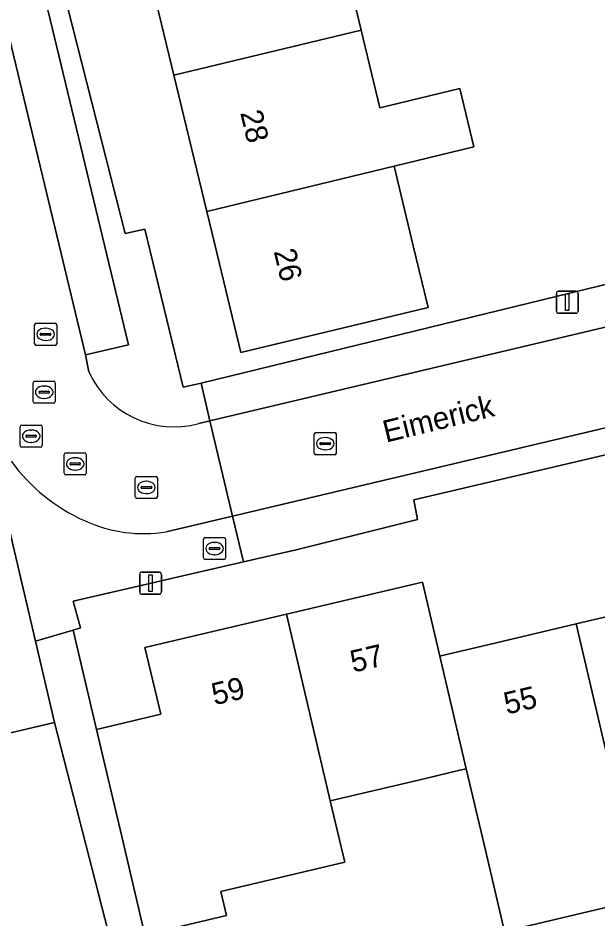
# Model space of a CAD drawing. Extents: x 157793 to 159380, y 380877 to 382313.
# Drawn here: x 158764.74 to 158791.04, y 381219.51 to 381260.34 of the extents above; entities that cross this region are included whole.
import ezdxf

# ---------------------------------------------------------------- set-up
doc = ezdxf.new("R2010")
doc.units = 0
for name, color, linetype in [('IMGEO_Brandkraan', 7, 'Continuous'), ('IMGEO_Erf', 7, 'Continuous'), ('IMGEO_Kolk', 7, 'Continuous'), ('IMGEO_Lichtmast', 7, 'Continuous'), ('IMGEO_Openbare_ruimte_label', 7, 'Continuous'), ('IMGEO_Pand', 7, 'Continuous'), ('IMGEO_Pand_nummerreeks', 7, 'Continuous'), ('IMGEO_Parkeervlak_open', 7, 'Continuous'), ('IMGEO_Rijbaan_lokaal_open', 7, 'Continuous'), ('IMGEO_Rioolput', 7, 'Continuous'), ('IMGEO_Voetpad_open', 7, 'Continuous')]:
    doc.layers.add(name, color=color, linetype=linetype)

msp = doc.modelspace()

# ---------------------------------------------------------------- linework, layer by layer
at = {"layer": 'IMGEO_Brandkraan'}
for p, q in [((158773.152, 381235.843), (158773.152, 381236.695)), ((158773.227, 381236.769), (158774.079, 381236.769)), ((158773.64, 381236.549), (158773.665, 381236.549)), ((158774.153, 381236.695), (158774.153, 381235.843)), ((158773.411, 381236.263), (158773.411, 381236.275)), ((158773.849, 381236.226), (158773.451, 381236.226)), ((158773.454, 381236.312), (158773.852, 381236.312)), ((158773.895, 381236.275), (158773.895, 381236.263)), ((158774.079, 381235.769), (158773.227, 381235.769)), ((158773.663, 381235.989), (158773.638, 381235.989))]:
    msp.add_line(p, q, dxfattribs=at)
for points in [[(158773.152, 381235.843), (158773.152, 381236.695)], [(158773.227, 381236.769), (158774.079, 381236.769)], [(158774.153, 381236.695), (158774.153, 381235.843)], [(158774.079, 381235.769), (158773.227, 381235.769)]]:
    msp.add_lwpolyline(points, dxfattribs=at)
for centre, radius, start, end in [((158773.229, 381236.693), 0.0765, 91.552, 178.448), ((158773.229, 381236.693), 0.0765, 91.552, 178.448), ((158774.077, 381236.693), 0.0765, 1.552, 88.448), ((158774.077, 381236.693), 0.0765, 1.552, 88.448), ((158773.451, 381236.272), 0.0403, 85.8775, 175.7526), ((158773.448, 381236.262), 0.0366, 178.938, 274.7102), ((158773.852, 381236.269), 0.043, 264.8664, 352.4533), ((158773.856, 381236.274), 0.0386, 1.7309, 96.639), ((158773.229, 381235.845), 0.0765, 181.552, 268.448), ((158773.229, 381235.845), 0.0765, 181.552, 268.448), ((158774.077, 381235.845), 0.0765, 271.552, 358.448), ((158774.077, 381235.845), 0.0765, 271.552, 358.448)]:
    msp.add_arc(centre, radius, start, end, dxfattribs=at)
for centre, major_axis, ratio, start_param, end_param in [((158773.639, 381236.269), (-0.387, 0.002), 0.722429, 4.712389, 7.853982), ((158773.664, 381236.269), (-0.39, 0.002), 0.717154, 1.570796, 4.712389)]:
    msp.add_ellipse(centre, major_axis=major_axis, ratio=ratio, start_param=start_param, end_param=end_param, dxfattribs=at)
at = {"layer": 'IMGEO_Erf'}
for points in [[(158765.023, 381268.592), (158769.599, 381250.564), (158770.489, 381250.755), (158772.226, 381243.591), (158773.049, 381243.767), (158794.34, 381248.968)], [(158779.522, 381262.996), (158780.297, 381259.79), (158781.149, 381256.263), (158784.777, 381257.14), (158785.417, 381254.489), (158781.79, 381253.612), (158782.663, 381250), (158783.337, 381247.212), (158774.848, 381245.16), (158773.678, 381250), (158773.301, 381251.562), (158771.808, 381257.739), (158770.338, 381263.821)], [(158795.759, 381241.548), (158782.687, 381238.475), (158782.852, 381237.587), (158777.35, 381236.217), (158774.958, 381235.663), (158767.237, 381233.877), (158767.57, 381232.669), (158767.243, 381232.574), (158768.303, 381228.07), (158771.21, 381228.754), (158770.497, 381231.785), (158776.908, 381233.294), (158783.075, 381234.745), (158783.863, 381231.394), (158784.106, 381231.451), (158786.048, 381231.908), (158790.047, 381232.849), (158796.158, 381234.287)], [(158769.255, 381217.258), (158766.398, 381228.382), (158760.079, 381226.896), (158753.98, 381225.464), (158747.883, 381224.027), (158748.517, 381221.332), (158742.282, 381219.866), (158742.921, 381217.157)], [(158792.984, 381220.36), (158786.802, 381218.905), (158785.874, 381222.848), (158785.067, 381226.278), (158784.781, 381226.211), (158783.164, 381225.831), (158778.899, 381224.827), (158779.554, 381222.04), (158773.942, 381220.72), (158774.199, 381219.626), (158773.881, 381219.551), (158770.495, 381218.754), (158773.163, 381208.793), (158782.323, 381207.876), (158782.587, 381210.516), (158786.915, 381210.082), (158786.65, 381207.443), (158791.18, 381207.047)]]:
    msp.add_lwpolyline(points, dxfattribs=at)
at = {"layer": 'IMGEO_Kolk'}
for p, q in [((158765.501, 381243.863), (158766.353, 381243.863)), ((158765.426, 381242.937), (158765.426, 381243.789)), ((158765.914, 381243.643), (158765.939, 381243.643)), ((158766.427, 381243.789), (158766.427, 381242.937)), ((158765.685, 381243.357), (158765.685, 381243.369)), ((158766.123, 381243.32), (158765.725, 381243.32)), ((158765.728, 381243.406), (158766.126, 381243.406)), ((158765.937, 381243.083), (158765.912, 381243.083)), ((158766.169, 381243.369), (158766.169, 381243.357)), ((158766.353, 381242.863), (158765.501, 381242.863)), ((158778.173, 381240.602), (158778.173, 381241.454)), ((158778.248, 381241.528), (158779.1, 381241.528)), ((158779.174, 381241.454), (158779.174, 381240.602)), ((158778.432, 381241.022), (158778.432, 381241.034)), ((158778.475, 381241.071), (158778.873, 381241.071)), ((158778.661, 381241.308), (158778.686, 381241.308)), ((158778.916, 381241.034), (158778.916, 381241.022)), ((158778.87, 381240.985), (158778.472, 381240.985)), ((158778.684, 381240.748), (158778.659, 381240.748)), ((158779.1, 381240.528), (158778.248, 381240.528))]:
    msp.add_line(p, q, dxfattribs=at)
for points in [[(158765.501, 381243.863), (158766.353, 381243.863)], [(158765.426, 381242.937), (158765.426, 381243.789)], [(158766.427, 381243.789), (158766.427, 381242.937)], [(158766.353, 381242.863), (158765.501, 381242.863)], [(158778.173, 381240.602), (158778.173, 381241.454)], [(158778.248, 381241.528), (158779.1, 381241.528)], [(158779.174, 381241.454), (158779.174, 381240.602)], [(158779.1, 381240.528), (158778.248, 381240.528)]]:
    msp.add_lwpolyline(points, dxfattribs=at)
for centre, radius, start, end in [((158765.503, 381243.787), 0.0765, 91.552, 178.448), ((158765.503, 381243.787), 0.0765, 91.552, 178.448), ((158766.351, 381243.787), 0.0765, 1.552, 88.448), ((158766.351, 381243.787), 0.0765, 1.552, 88.448), ((158765.725, 381243.366), 0.0403, 85.8775, 175.7526), ((158765.722, 381243.356), 0.0366, 178.938, 274.7102), ((158766.126, 381243.363), 0.043, 264.8664, 352.4533), ((158766.13, 381243.368), 0.0386, 1.7309, 96.639), ((158765.503, 381242.939), 0.0765, 181.552, 268.448), ((158765.503, 381242.939), 0.0765, 181.552, 268.448), ((158766.351, 381242.939), 0.0765, 271.552, 358.448), ((158766.351, 381242.939), 0.0765, 271.552, 358.448), ((158778.25, 381241.452), 0.0765, 91.552, 178.448), ((158778.25, 381241.452), 0.0765, 91.552, 178.448), ((158779.098, 381241.452), 0.0765, 1.552, 88.448), ((158779.098, 381241.452), 0.0765, 1.552, 88.448), ((158778.472, 381241.031), 0.0403, 85.8775, 175.7526), ((158778.469, 381241.021), 0.0366, 178.938, 274.7102), ((158778.873, 381241.028), 0.043, 264.8664, 352.4533), ((158778.877, 381241.033), 0.0386, 1.7309, 96.639), ((158778.25, 381240.604), 0.0765, 181.552, 268.448), ((158778.25, 381240.604), 0.0765, 181.552, 268.448), ((158779.098, 381240.604), 0.0765, 271.552, 358.448), ((158779.098, 381240.604), 0.0765, 271.552, 358.448)]:
    msp.add_arc(centre, radius, start, end, dxfattribs=at)
for centre, major_axis, ratio, start_param, end_param in [((158765.913, 381243.363), (-0.387, 0.002), 0.722429, 4.712389, 7.853982), ((158765.938, 381243.363), (-0.39, 0.002), 0.717154, 1.570796, 4.712389), ((158778.66, 381241.028), (-0.387, 0.002), 0.722429, 4.712389, 7.853982), ((158778.685, 381241.028), (-0.39, 0.002), 0.717154, 1.570796, 4.712389)]:
    msp.add_ellipse(centre, major_axis=major_axis, ratio=ratio, start_param=start_param, end_param=end_param, dxfattribs=at)
at = {"layer": 'IMGEO_Lichtmast'}
for p, q in [((158789.151, 381247.045), (158789.151, 381247.845)), ((158789.151, 381247.845), (158789.151, 381247.045)), ((158789.251, 381247.945), (158790.041, 381247.945)), ((158790.041, 381247.945), (158789.251, 381247.945)), ((158790.141, 381247.845), (158790.141, 381247.045)), ((158790.141, 381247.045), (158790.141, 381247.845)), ((158790.041, 381246.945), (158789.251, 381246.945)), ((158789.251, 381246.945), (158790.041, 381246.945)), ((158770.256, 381234.301), (158770.256, 381235.101)), ((158770.256, 381235.101), (158770.256, 381234.301)), ((158770.356, 381235.201), (158771.146, 381235.201)), ((158771.146, 381235.201), (158770.356, 381235.201)), ((158771.246, 381235.101), (158771.246, 381234.301)), ((158771.246, 381234.301), (158771.246, 381235.101)), ((158771.146, 381234.201), (158770.356, 381234.201)), ((158770.356, 381234.201), (158771.146, 381234.201))]:
    msp.add_line(p, q, dxfattribs=at)
for points in [[(158789.571, 381247.82), (158789.721, 381247.82), (158789.721, 381247.07), (158789.571, 381247.07), (158789.571, 381247.82)], [(158770.676, 381235.076), (158770.826, 381235.076), (158770.826, 381234.326), (158770.676, 381234.326), (158770.676, 381235.076)]]:
    msp.add_lwpolyline(points, dxfattribs=at)
for centre, start, end in [((158789.251, 381247.845), 90, 180), ((158789.251, 381247.845), 90, 180), ((158790.041, 381247.845), 0, 90), ((158790.041, 381247.845), 360, 90), ((158789.251, 381247.045), 180, 270), ((158789.251, 381247.045), 180, 270), ((158790.041, 381247.045), 270, 0), ((158790.041, 381247.045), 270, 0), ((158770.356, 381235.101), 90, 180), ((158770.356, 381235.101), 90, 180), ((158771.146, 381235.101), 0, 90), ((158771.146, 381235.101), 360, 90), ((158770.356, 381234.301), 180, 270), ((158770.356, 381234.301), 180, 270), ((158771.146, 381234.301), 270, 0), ((158771.146, 381234.301), 270, 0)]:
    msp.add_arc(centre, 0.1, start, end, dxfattribs=at)
at = {"layer": 'IMGEO_Pand'}
for points in [[(158778.827, 381265.871), (158770.338, 381263.821), (158771.808, 381257.739), (158780.297, 381259.79), (158779.522, 381262.996), (158783.151, 381263.872), (158782.457, 381266.748)], [(158781.79, 381253.612), (158785.417, 381254.489), (158784.777, 381257.14), (158781.149, 381256.263), (158780.297, 381259.79), (158771.808, 381257.739), (158773.301, 381251.562)], [(158781.79, 381253.612), (158773.301, 381251.562), (158773.678, 381250), (158774.848, 381245.16), (158783.337, 381247.212), (158782.663, 381250)], [(158760.079, 381226.896), (158766.398, 381228.382), (158765.53, 381232.074), (158764.408, 381236.842), (158758.087, 381235.355)], [(158783.863, 381231.394), (158783.075, 381234.745), (158776.908, 381233.294), (158778.745, 381225.483), (158778.899, 381224.827), (158783.164, 381225.831), (158784.781, 381226.211), (158785.067, 381226.278)], [(158796.425, 381233.109), (158796.158, 381234.287), (158790.047, 381232.849), (158792.066, 381224.263), (158792.9, 381220.881), (158798.897, 381222.292), (158798.354, 381224.599)], [(158776.908, 381233.294), (158770.497, 381231.785), (158771.21, 381228.754), (158768.303, 381228.07), (158769.448, 381223.203), (158770.495, 381218.754), (158773.881, 381219.551), (158774.199, 381219.626), (158773.942, 381220.72), (158779.554, 381222.04), (158778.899, 381224.827), (158778.745, 381225.483)], [(158790.047, 381232.849), (158786.048, 381231.908), (158784.106, 381231.451), (158783.863, 381231.394), (158785.067, 381226.278), (158785.874, 381222.848), (158786.802, 381218.905), (158792.984, 381220.36), (158792.9, 381220.881), (158792.066, 381224.263)]]:
    msp.add_lwpolyline(points, close=True, dxfattribs=at)
at = {"layer": 'IMGEO_Parkeervlak_open'}
for points in [[(158762.57, 381266.788), (158767.8, 381245.055), (158769.753, 381245.519), (158764.522, 381267.256)], [(158773.443, 381242.062), (158794.745, 381247.107), (158794.34, 381248.968), (158773.049, 381243.767)]]:
    msp.add_lwpolyline(points, close=True, dxfattribs=at)
at = {"layer": 'IMGEO_Rijbaan_lokaal_open'}
for points in [[(158767.952, 381244.284), (158767.8, 381245.055), (158762.57, 381266.788), (158759.537, 381279.578)], [(158853.829, 381257.361), (158852.721, 381261.601), (158817.745, 381253.299), (158817.272, 381253.151), (158815.566, 381251.992), (158794.745, 381247.107), (158773.443, 381242.062), (158774.465, 381237.747), (158808.607, 381245.83), (158819.334, 381248.352), (158822.393, 381249.104), (158826.763, 381250.912), (158838.745, 381253.748)], [(158771.459, 381237.035), (158774.465, 381237.747), (158773.443, 381242.062), (158772.938, 381241.939)]]:
    msp.add_lwpolyline(points, dxfattribs=at)
for centre, radius, start, end in [((158771.82, 381246.035), 4.246, 204.3566, 285.2666), ((158771.137, 381245.119), 8.302, 216.0302, 246.1735), ((158770.418, 381243.261), 6.313, 245.3259, 279.4889)]:
    msp.add_arc(centre, radius, start, end, dxfattribs=at)
at = {"layer": 'IMGEO_Rioolput'}
for p, q in [((158765.491, 381245.562), (158765.491, 381246.414)), ((158765.566, 381246.488), (158766.418, 381246.488)), ((158766.492, 381246.414), (158766.492, 381245.562)), ((158765.75, 381245.982), (158765.75, 381245.994)), ((158766.188, 381245.945), (158765.79, 381245.945)), ((158765.793, 381246.031), (158766.191, 381246.031)), ((158765.979, 381246.268), (158766.004, 381246.268)), ((158766.234, 381245.994), (158766.234, 381245.982)), ((158766.002, 381245.708), (158765.977, 381245.708)), ((158766.418, 381245.488), (158765.566, 381245.488)), ((158764.911, 381241.868), (158765.763, 381241.868)), ((158764.836, 381240.942), (158764.836, 381241.794)), ((158765.324, 381241.648), (158765.349, 381241.648)), ((158765.837, 381241.794), (158765.837, 381240.942)), ((158765.095, 381241.362), (158765.095, 381241.374)), ((158765.533, 381241.325), (158765.135, 381241.325)), ((158765.138, 381241.411), (158765.536, 381241.411)), ((158765.347, 381241.088), (158765.322, 381241.088)), ((158765.579, 381241.374), (158765.579, 381241.362)), ((158765.763, 381240.868), (158764.911, 381240.868)), ((158766.907, 381240.613), (158767.759, 381240.613)), ((158766.832, 381239.687), (158766.832, 381240.539)), ((158767.32, 381240.393), (158767.345, 381240.393)), ((158767.833, 381240.539), (158767.833, 381239.687)), ((158767.091, 381240.107), (158767.091, 381240.119)), ((158767.529, 381240.07), (158767.131, 381240.07)), ((158767.134, 381240.156), (158767.532, 381240.156)), ((158767.343, 381239.833), (158767.318, 381239.833)), ((158767.575, 381240.119), (158767.575, 381240.107)), ((158767.759, 381239.613), (158766.907, 381239.613)), ((158770.059, 381238.619), (158770.059, 381239.471)), ((158770.134, 381239.545), (158770.986, 381239.545)), ((158771.06, 381239.471), (158771.06, 381238.619)), ((158770.318, 381239.039), (158770.318, 381239.051)), ((158770.756, 381239.002), (158770.358, 381239.002)), ((158770.361, 381239.088), (158770.759, 381239.088)), ((158770.547, 381239.325), (158770.572, 381239.325)), ((158770.802, 381239.051), (158770.802, 381239.039)), ((158770.57, 381238.765), (158770.545, 381238.765)), ((158770.986, 381238.545), (158770.134, 381238.545))]:
    msp.add_line(p, q, dxfattribs=at)
for points in [[(158765.491, 381245.562), (158765.491, 381246.414)], [(158765.566, 381246.488), (158766.418, 381246.488)], [(158766.492, 381246.414), (158766.492, 381245.562)], [(158766.418, 381245.488), (158765.566, 381245.488)], [(158764.911, 381241.868), (158765.763, 381241.868)], [(158764.836, 381240.942), (158764.836, 381241.794)], [(158765.837, 381241.794), (158765.837, 381240.942)], [(158765.763, 381240.868), (158764.911, 381240.868)], [(158766.907, 381240.613), (158767.759, 381240.613)], [(158766.832, 381239.687), (158766.832, 381240.539)], [(158767.833, 381240.539), (158767.833, 381239.687)], [(158767.759, 381239.613), (158766.907, 381239.613)], [(158770.059, 381238.619), (158770.059, 381239.471)], [(158770.134, 381239.545), (158770.986, 381239.545)], [(158771.06, 381239.471), (158771.06, 381238.619)], [(158770.986, 381238.545), (158770.134, 381238.545)]]:
    msp.add_lwpolyline(points, dxfattribs=at)
for centre, radius, start, end in [((158765.568, 381246.412), 0.0765, 91.552, 178.448), ((158765.568, 381246.412), 0.0765, 91.552, 178.448), ((158766.416, 381246.412), 0.0765, 1.552, 88.448), ((158766.416, 381246.412), 0.0765, 1.552, 88.448), ((158765.79, 381245.991), 0.0403, 85.8775, 175.7526), ((158765.787, 381245.981), 0.0366, 178.938, 274.7102), ((158766.191, 381245.988), 0.043, 264.8664, 352.4533), ((158766.195, 381245.993), 0.0386, 1.7309, 96.639), ((158765.568, 381245.564), 0.0765, 181.552, 268.448), ((158765.568, 381245.564), 0.0765, 181.552, 268.448), ((158766.416, 381245.564), 0.0765, 271.552, 358.448), ((158766.416, 381245.564), 0.0765, 271.552, 358.448), ((158764.913, 381241.792), 0.0765, 91.552, 178.448), ((158764.913, 381241.792), 0.0765, 91.552, 178.448), ((158765.761, 381241.792), 0.0765, 1.552, 88.448), ((158765.761, 381241.792), 0.0765, 1.552, 88.448), ((158765.135, 381241.371), 0.0403, 85.8775, 175.7526), ((158765.132, 381241.361), 0.0366, 178.938, 274.7102), ((158765.536, 381241.368), 0.043, 264.8664, 352.4533), ((158765.54, 381241.373), 0.0386, 1.7309, 96.639), ((158764.913, 381240.944), 0.0765, 181.552, 268.448), ((158764.913, 381240.944), 0.0765, 181.552, 268.448), ((158765.761, 381240.944), 0.0765, 271.552, 358.448), ((158765.761, 381240.944), 0.0765, 271.552, 358.448), ((158766.909, 381240.537), 0.0765, 91.552, 178.448), ((158766.909, 381240.537), 0.0765, 91.552, 178.448), ((158767.757, 381240.537), 0.0765, 1.552, 88.448), ((158767.757, 381240.537), 0.0765, 1.552, 88.448), ((158767.131, 381240.116), 0.0403, 85.8775, 175.7526), ((158767.128, 381240.106), 0.0366, 178.938, 274.7102), ((158767.532, 381240.113), 0.043, 264.8664, 352.4533), ((158767.536, 381240.118), 0.0386, 1.7309, 96.639), ((158766.909, 381239.689), 0.0765, 181.552, 268.448), ((158766.909, 381239.689), 0.0765, 181.552, 268.448), ((158767.757, 381239.689), 0.0765, 271.552, 358.448), ((158767.757, 381239.689), 0.0765, 271.552, 358.448), ((158770.136, 381239.469), 0.0765, 91.552, 178.448), ((158770.136, 381239.469), 0.0765, 91.552, 178.448), ((158770.984, 381239.469), 0.0765, 1.552, 88.448), ((158770.984, 381239.469), 0.0765, 1.552, 88.448), ((158770.358, 381239.048), 0.0403, 85.8775, 175.7526), ((158770.355, 381239.038), 0.0366, 178.938, 274.7102), ((158770.759, 381239.045), 0.043, 264.8664, 352.4533), ((158770.763, 381239.05), 0.0386, 1.7309, 96.639), ((158770.136, 381238.621), 0.0765, 181.552, 268.448), ((158770.136, 381238.621), 0.0765, 181.552, 268.448), ((158770.984, 381238.621), 0.0765, 271.552, 358.448), ((158770.984, 381238.621), 0.0765, 271.552, 358.448)]:
    msp.add_arc(centre, radius, start, end, dxfattribs=at)
for centre, major_axis, ratio, start_param, end_param in [((158765.978, 381245.988), (-0.387, 0.002), 0.722429, 4.712389, 7.853982), ((158766.003, 381245.988), (-0.39, 0.002), 0.717154, 1.570796, 4.712389), ((158765.323, 381241.368), (-0.387, 0.002), 0.722429, 4.712389, 7.853982), ((158765.348, 381241.368), (-0.39, 0.002), 0.717154, 1.570796, 4.712389), ((158767.319, 381240.113), (-0.387, 0.002), 0.722429, 4.712389, 7.853982), ((158767.344, 381240.113), (-0.39, 0.002), 0.717154, 1.570796, 4.712389), ((158770.546, 381239.045), (-0.387, 0.002), 0.722429, 4.712389, 7.853982), ((158770.571, 381239.045), (-0.39, 0.002), 0.717154, 1.570796, 4.712389)]:
    msp.add_ellipse(centre, major_axis=major_axis, ratio=ratio, start_param=start_param, end_param=end_param, dxfattribs=at)
at = {"layer": 'IMGEO_Voetpad_open'}
for points in [[(158772.938, 381241.939), (158773.443, 381242.062), (158773.049, 381243.767), (158772.226, 381243.591), (158770.489, 381250.755), (158769.599, 381250.564), (158765.023, 381268.592), (158763.828, 381268.31), (158760.522, 381282.183), (158759.787, 381285.61), (158754.804, 381306.261), (158753.679, 381305.985), (158758.161, 381287.004), (158756.244, 381286.567)], [(158759.537, 381279.578), (158762.57, 381266.788), (158764.522, 381267.256), (158769.753, 381245.519), (158767.8, 381245.055), (158767.952, 381244.284)], [(158722.54, 381231.945), (158729.889, 381233.687), (158734.916, 381234.878), (158738.759, 381235.789), (158739.138, 381234.278), (158757.619, 381238.739), (158757.834, 381237.88), (158763.79, 381239.289), (158764.408, 381236.842), (158765.53, 381232.074), (158767.243, 381232.574), (158767.57, 381232.669), (158767.237, 381233.877), (158774.958, 381235.663), (158774.465, 381237.747), (158771.459, 381237.035)], [(158791.18, 381207.047), (158786.65, 381207.443), (158782.323, 381207.876), (158773.163, 381208.793), (158770.495, 381218.754), (158769.448, 381223.203), (158768.303, 381228.07), (158767.243, 381232.574), (158765.53, 381232.074), (158766.398, 381228.382), (158769.255, 381217.258), (158769.86, 381214.686), (158765.551, 381213.672), (158761.533, 381212.721), (158757.206, 381211.703), (158753.153, 381210.749), (158751.075, 381210.26), (158751.421, 381208.784), (158770.187, 381213.179), (158770.858, 381210.318), (158771.546, 381207.387), (158774.164, 381207.137), (158775.291, 381207.029), (158801.687, 381204.501)]]:
    msp.add_lwpolyline(points, dxfattribs=at)
msp.add_lwpolyline([(158807.492, 381243.151), (158808.328, 381239.638), (158823.743, 381243.369), (158822.393, 381249.104), (158819.334, 381248.352), (158820.506, 381243.684), (158809.729, 381241.106), (158808.607, 381245.83), (158774.465, 381237.747), (158774.958, 381235.663), (158777.35, 381236.217), (158782.852, 381237.587), (158782.687, 381238.475), (158795.759, 381241.548), (158796.094, 381240.495)], close=True, dxfattribs=at)
for centre, radius, start, end in [((158771.82, 381246.035), 4.246, 204.3566, 285.2666), ((158771.137, 381245.119), 8.302, 216.0302, 246.1735), ((158770.418, 381243.261), 6.313, 245.3259, 279.4889)]:
    msp.add_arc(centre, radius, start, end, dxfattribs=at)

# ---------------------------------------------------------------- texts
at = {"layer": 'IMGEO_Openbare_ruimte_label'}
msp.add_text('Eimerick', height=1, rotation=13.7165, dxfattribs=at).set_placement((158781.424, 381241.071))
at = {"layer": 'IMGEO_Pand_nummerreeks'}
for s, rotation, p in [('28', 283.5851, (158774.81, 381256.043)), ('26', 283.5886, (158776.33, 381249.756)), ('57', 13.2411, (158779.937, 381230.636)), ('59', 13.2411, (158773.649, 381229.156)), ('55', 13.2411, (158786.901, 381228.738))]:
    msp.add_text(s, height=1, rotation=rotation, dxfattribs=at).set_placement(p)

doc.saveas('drawing.dxf')
